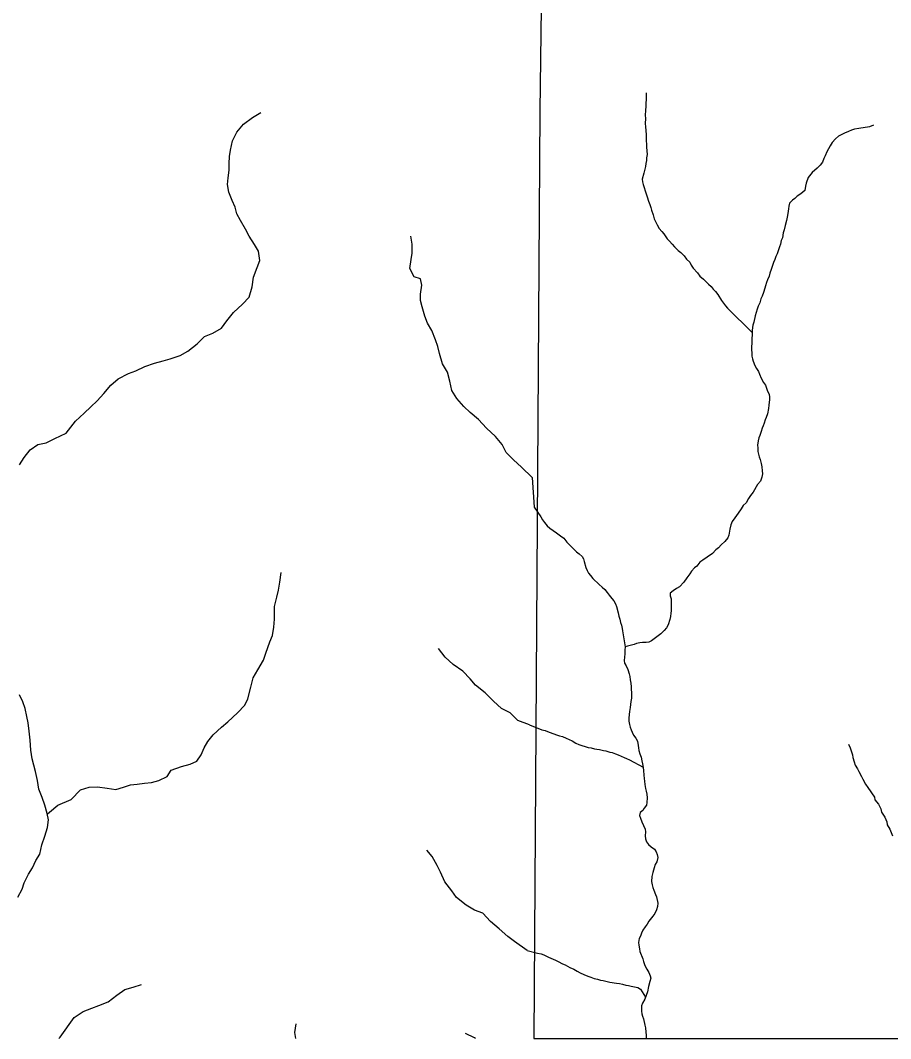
# Model space of a CAD drawing. Extents: x -10 to 158, y 8 to 33.
# Drawn here: x 28.851 to 30.159, y 14.1 to 15.63 of the extents above; entities that cross this region are included whole.
import ezdxf

# ---------------------------------------------------------------- set-up
doc = ezdxf.new("R2010")
doc.units = 0
doc.layers.add('GM_X_Corporation', color=7, linetype='Continuous')
doc.layers.add('GM_X_Minor_River', color=7, linetype='Continuous')

msp = doc.modelspace()

# ---------------------------------------------------------------- linework, layer by layer
at = {"layer": 'GM_X_Corporation'}
msp.add_lwpolyline([(29.6227, 14.1), (31.4, 14.1), (31.4, 20.9), (29.731, 20.9), (29.7244, 20.2649), (29.6982, 19.2496), (29.6981, 19.2461), (29.6974, 19.2018), (29.6957, 19.0991), (29.6992, 18.9556), (29.697, 18.9465), (29.6949, 18.8465), (29.6846, 18.5133), (29.6817, 18.3306), (29.6804, 18.2238), (29.6572, 17.4131), (29.6504, 16.6563), (29.6434, 16.3848), (29.6318, 15.4937)], close=True, dxfattribs=at)
at = {"layer": 'GM_X_Minor_River'}
for points in [[(29.7917, 15.5211), (29.7914, 15.515), (29.7915, 15.5101), (29.7912, 15.5063), (29.7909, 15.5002), (29.7906, 15.4949), (29.79, 15.4869), (29.7904, 15.4828), (29.7902, 15.4744), (29.7906, 15.4703), (29.7911, 15.4638), (29.7916, 15.4582), (29.7918, 15.4483), (29.7922, 15.4442), (29.7923, 15.4392), (29.7928, 15.4339), (29.7929, 15.4282), (29.7922, 15.4233), (29.7919, 15.4191), (29.7912, 15.4149), (29.7905, 15.4104), (29.7891, 15.4043), (29.7881, 15.4001), (29.7856, 15.3913), (29.786, 15.3872), (29.7869, 15.3834), (29.7888, 15.3785), (29.79, 15.3736), (29.7916, 15.3691), (29.7932, 15.3646), (29.7952, 15.3582), (29.7972, 15.3533), (29.7984, 15.3487), (29.7996, 15.3446), (29.802, 15.3378), (29.8036, 15.3318), (29.806, 15.3265), (29.8083, 15.3228), (29.8111, 15.3171), (29.8149, 15.3126), (29.818, 15.3089), (29.8231, 15.3018), (29.8269, 15.2981), (29.8308, 15.2936), (29.8343, 15.2895), (29.8397, 15.2843), (29.8435, 15.2809), (29.8485, 15.2761), (29.8524, 15.2712), (29.857, 15.2664), (29.8593, 15.2619), (29.8624, 15.2577), (29.8686, 15.2503), (29.8721, 15.2454), (29.8775, 15.241), (29.8817, 15.2372), (29.8852, 15.2335), (29.8894, 15.2302), (29.8925, 15.2261), (29.896, 15.2223), (29.8991, 15.2182), (29.9049, 15.2088), (29.908, 15.2051), (29.9107, 15.201), (29.9138, 15.1972), (29.9509, 15.1611)], [(28.92, 15.0097), (28.934, 15.0278), (28.9471, 15.0397), (28.9572, 15.0493), (28.9669, 15.0581), (28.9766, 15.0693), (28.9871, 15.0819), (28.9983, 15.0915), (29.0137, 15.0993), (29.0246, 15.1032), (29.0385, 15.1098), (29.0528, 15.1146), (29.066, 15.1181), (29.0766, 15.1213), (29.0913, 15.1264), (29.1029, 15.1326), (29.1168, 15.1438), (29.128, 15.1549), (29.1404, 15.16), (29.1536, 15.1674), (29.1617, 15.1785), (29.1714, 15.1907), (29.1849, 15.2034), (29.195, 15.2142), (29.1997, 15.2294), (29.2018, 15.2442), (29.2069, 15.2583), (29.2109, 15.2689), (29.2092, 15.2829), (29.2031, 15.2931), (29.195, 15.3055), (29.1895, 15.3161), (29.1822, 15.3292), (29.1768, 15.3394), (29.174, 15.3492), (29.1694, 15.359), (29.1643, 15.3715), (29.1626, 15.3832), (29.1636, 15.3934), (29.165, 15.4048), (29.1649, 15.4147), (29.1655, 15.4253), (29.1669, 15.4348), (29.1701, 15.4489), (29.1764, 15.4618), (29.1868, 15.4741), (29.2, 15.4841), (29.2124, 15.4915)], [(30.1334, 15.4725), (30.127, 15.4701), (30.1112, 15.4676), (30.1048, 15.4663), (30.0999, 15.4647), (30.0958, 15.4631), (30.0894, 15.4604), (30.0804, 15.4557), (30.0759, 15.4518), (30.0711, 15.4464), (30.0681, 15.4414), (30.063, 15.4322), (30.0604, 15.4261), (30.0586, 15.4223), (30.0564, 15.417), (30.0531, 15.4123), (30.0483, 15.4077), (30.0412, 15.4011), (30.0349, 15.3938), (30.032, 15.3854), (30.031, 15.3809), (30.0299, 15.374), (30.024, 15.369), (30.0187, 15.3659), (30.015, 15.3624), (30.0113, 15.3597), (30.0072, 15.3554), (30.0061, 15.3509), (30.0054, 15.3467), (30.0044, 15.3398), (30.0034, 15.3341), (30.0023, 15.3292), (30.0006, 15.3216), (29.9988, 15.3151), (29.9974, 15.3105), (29.9964, 15.3033), (29.9945, 15.2991), (29.9935, 15.2934), (29.9917, 15.2896), (29.9902, 15.285), (29.9885, 15.2789), (29.9863, 15.2751), (29.9848, 15.2705), (29.983, 15.2659), (29.9808, 15.2598), (29.9794, 15.2556), (29.9772, 15.2499), (29.9762, 15.2453), (29.974, 15.24), (29.9725, 15.2362), (29.9711, 15.2312), (29.9697, 15.2274), (29.9679, 15.2209), (29.9661, 15.2156), (29.9639, 15.2114), (29.9625, 15.2057), (29.9599, 15.2003), (29.9585, 15.1961), (29.9553, 15.1858), (29.9535, 15.1763), (29.9521, 15.1718), (29.9511, 15.1645), (29.9508, 15.1585), (29.9502, 15.1509), (29.9503, 15.1448), (29.95, 15.1395), (29.9501, 15.1357), (29.9506, 15.1293), (29.9506, 15.1251), (29.9515, 15.1213), (29.9523, 15.1176), (29.9547, 15.1115), (29.9574, 15.1066), (29.9605, 15.1022), (29.9617, 15.0984), (29.9644, 15.0924), (29.968, 15.086), (29.9711, 15.0819), (29.9735, 15.074), (29.9762, 15.0679), (29.9767, 15.0642), (29.9767, 15.0604), (29.9761, 15.0516), (29.9755, 15.0467), (29.9737, 15.0387), (29.9719, 15.0334), (29.9705, 15.0295), (29.969, 15.0246), (29.9676, 15.0208), (29.9658, 15.017), (29.9643, 15.0124), (29.9622, 15.0063), (29.9611, 15.0025), (29.96, 14.9979), (29.959, 14.9918), (29.9594, 14.9877), (29.9595, 14.982), (29.9616, 14.974), (29.9628, 14.9699), (29.9644, 14.9642), (29.9652, 14.9593)], [(29.6203, 14.9428), (29.6043, 14.9585), (29.5925, 14.9694), (29.5814, 14.9806), (29.5752, 14.9926), (29.5652, 15.0046), (29.5518, 15.017), (29.5395, 15.0301), (29.5273, 15.0409), (29.5177, 15.0495), (29.507, 15.0619), (29.4996, 15.0739), (29.4965, 15.0879), (29.4929, 15.1015), (29.4855, 15.1136), (29.4812, 15.1291), (29.4788, 15.14), (29.4753, 15.1498), (29.4698, 15.1638), (29.4632, 15.1751), (29.4589, 15.1856), (29.455, 15.1992), (29.4526, 15.2091), (29.4525, 15.2185), (29.4546, 15.2318), (29.4526, 15.2417), (29.4431, 15.2446), (29.4365, 15.257), (29.4386, 15.2707), (29.44, 15.2802), (29.4402, 15.2934), (29.4382, 15.3055)], [(28.8498, 14.9621), (28.857, 14.9731), (28.866, 14.9846), (28.8778, 14.9926), (28.8899, 14.9949), (28.9032, 15.0018), (28.92, 15.0097)], [(29.9652, 14.9593), (29.9657, 14.9533), (29.9662, 14.9487), (29.9655, 14.9434), (29.9633, 14.9377), (29.9589, 14.9323), (29.9523, 14.9208), (29.9482, 14.9158), (29.9453, 14.9116), (29.942, 14.9051), (29.9375, 14.9008), (29.9342, 14.8962), (29.9297, 14.8897), (29.9249, 14.8824), (29.9209, 14.877), (29.9187, 14.8721), (29.9173, 14.8656), (29.9159, 14.8565), (29.9141, 14.8523), (29.9097, 14.8469), (29.9045, 14.8419), (29.9004, 14.8376), (29.8963, 14.8345), (29.8914, 14.8288), (29.8832, 14.8233), (29.8769, 14.819), (29.872, 14.8159), (29.8679, 14.8098), (29.8642, 14.8074), (29.8597, 14.8021), (29.8572, 14.7982), (29.8527, 14.7925), (29.8483, 14.7856), (29.8416, 14.7786), (29.8371, 14.7763), (29.8322, 14.7728), (29.8278, 14.7693), (29.8275, 14.7655), (29.829, 14.761), (29.8293, 14.7473), (29.829, 14.7428), (29.8287, 14.739), (29.8284, 14.7344), (29.8273, 14.7295), (29.8248, 14.7218), (29.8219, 14.7172), (29.8185, 14.713), (29.8137, 14.7084), (29.8096, 14.7053), (29.8036, 14.7006), (29.7995, 14.6979), (29.7957, 14.6955), (29.7916, 14.6951), (29.7859, 14.695), (29.7821, 14.6946), (29.7772, 14.6937), (29.7735, 14.6921), (29.7678, 14.6905), (29.7637, 14.6897), (29.7599, 14.6885), (29.7596, 14.6835), (29.7597, 14.6782), (29.7591, 14.6729), (29.7584, 14.668), (29.7592, 14.6642), (29.7615, 14.6601), (29.7639, 14.6544), (29.7659, 14.648), (29.7668, 14.6439), (29.7676, 14.639), (29.7684, 14.634), (29.7689, 14.6284), (29.769, 14.6242), (29.7694, 14.6204), (29.7696, 14.6117), (29.7685, 14.6067), (29.7682, 14.6022), (29.7676, 14.5976), (29.7665, 14.5916), (29.7662, 14.587), (29.7656, 14.5817), (29.7656, 14.5768), (29.7665, 14.5722), (29.7677, 14.5681), (29.7689, 14.5639), (29.7708, 14.5602), (29.7728, 14.5557), (29.7759, 14.5512), (29.7786, 14.547), (29.7795, 14.5406), (29.7803, 14.5368), (29.7808, 14.533), (29.782, 14.5278), (29.784, 14.5229), (29.7852, 14.5176), (29.7861, 14.5127), (29.7869, 14.5074), (29.7874, 14.5028), (29.7879, 14.496), (29.7887, 14.4907), (29.7891, 14.4869)], [(29.6203, 14.9428), (29.6233, 14.8984), (29.6332, 14.8837), (29.6359, 14.8792), (29.639, 14.8755), (29.6429, 14.8706), (29.6467, 14.8669), (29.6517, 14.8636), (29.6571, 14.8599), (29.6628, 14.8555), (29.6678, 14.8518), (29.6724, 14.8458), (29.6774, 14.8409), (29.6824, 14.8357), (29.6871, 14.8316), (29.6909, 14.8283), (29.6955, 14.8246), (29.6975, 14.8208), (29.6983, 14.817), (29.7007, 14.808), (29.7027, 14.8031), (29.705, 14.7993), (29.7081, 14.7956), (29.7116, 14.7915), (29.7212, 14.7822), (29.7254, 14.7785), (29.7293, 14.7747), (29.7332, 14.7703), (29.7362, 14.7665), (29.7401, 14.7613), (29.7432, 14.7576), (29.7456, 14.7534), (29.7471, 14.7493), (29.7496, 14.7395), (29.7504, 14.7349), (29.752, 14.73), (29.7532, 14.7251), (29.7544, 14.721), (29.7553, 14.7164), (29.7561, 14.7127), (29.7599, 14.6885)], [(28.9276, 14.4593), (28.9416, 14.4737), (28.9548, 14.4777), (28.9673, 14.4782), (28.9816, 14.4761), (28.9949, 14.4744), (29.0062, 14.4779), (29.0168, 14.4811), (29.027, 14.4824), (29.0379, 14.4836), (29.0485, 14.4849), (29.0594, 14.4877), (29.0718, 14.4939), (29.0781, 14.5035), (29.0932, 14.509), (29.1064, 14.5126), (29.1166, 14.5169), (29.1229, 14.5264), (29.1277, 14.5367), (29.1332, 14.5466), (29.141, 14.5566), (29.1534, 14.5677), (29.1631, 14.5762), (29.1777, 14.5893), (29.1885, 14.6008), (29.1929, 14.6107), (29.1976, 14.6278), (29.2012, 14.6422), (29.2079, 14.6541), (29.2168, 14.6686), (29.2201, 14.6789), (29.2259, 14.696), (29.23, 14.7059), (29.2321, 14.7181), (29.2334, 14.7302), (29.2332, 14.7492), (29.2368, 14.7632), (29.239, 14.7739), (29.2411, 14.786), (29.2432, 14.8001)], [(29.6163, 14.5713), (29.5988, 14.5779), (29.5873, 14.5895), (29.574, 14.5958), (29.5621, 14.607), (29.5495, 14.6197), (29.5354, 14.6309), (29.5269, 14.6407), (29.5162, 14.6523), (29.5017, 14.6623), (29.4895, 14.6732), (29.4795, 14.6859)], [(28.8474, 14.3123), (28.8542, 14.3244), (28.8572, 14.3339), (28.8636, 14.3472), (28.8697, 14.3568), (28.8746, 14.3674), (28.8807, 14.3769), (28.8837, 14.391), (28.8882, 14.4043), (28.8923, 14.4172), (28.8934, 14.4286), (28.8915, 14.4381), (28.8881, 14.4506), (28.8839, 14.4623), (28.8789, 14.4748), (28.877, 14.4877), (28.8739, 14.5014), (28.8716, 14.5109), (28.869, 14.5203), (28.867, 14.5336), (28.8659, 14.5484), (28.8647, 14.5621), (28.8628, 14.5746), (28.8612, 14.5841), (28.8585, 14.5958), (28.8551, 14.6061), (28.8502, 14.6163)], [(29.6163, 14.5713), (29.6349, 14.5638), (29.6399, 14.5628), (29.646, 14.5606), (29.6528, 14.5581), (29.657, 14.5566), (29.6612, 14.5548), (29.6658, 14.5538), (29.6715, 14.5516), (29.6757, 14.5494), (29.6806, 14.5472), (29.686, 14.5439), (29.6902, 14.5421), (29.6948, 14.5406), (29.7001, 14.5388), (29.7043, 14.5374), (29.7092, 14.5367), (29.7138, 14.5353), (29.7176, 14.535), (29.7214, 14.5343), (29.7274, 14.5329), (29.7312, 14.5322), (29.7369, 14.5304), (29.7407, 14.5297), (29.7453, 14.5279), (29.7495, 14.5264), (29.7541, 14.5242), (29.7583, 14.5224), (29.7621, 14.521), (29.7663, 14.5188), (29.7869, 14.5076)], [(30.0958, 14.5424), (30.0982, 14.5367), (30.1002, 14.5307), (30.1014, 14.5262), (30.1022, 14.5224), (30.1042, 14.516), (30.1058, 14.5107), (30.1089, 14.5055), (30.1113, 14.5013), (30.1152, 14.4938), (30.1172, 14.4897), (30.1211, 14.4825), (30.1246, 14.4773), (30.1347, 14.4627), (30.1351, 14.4589), (30.1409, 14.4522), (30.1444, 14.445), (30.1453, 14.4401), (30.1503, 14.4326), (30.1531, 14.4255), (30.1535, 14.4213), (30.1578, 14.4146), (30.1618, 14.4048)], [(29.7891, 14.4869), (29.7896, 14.482), (29.7905, 14.476), (29.7917, 14.4718), (29.7925, 14.4673), (29.793, 14.462), (29.7927, 14.4548), (29.792, 14.451), (29.7887, 14.4464), (29.7865, 14.4425), (29.7828, 14.4395), (29.7817, 14.4353), (29.7829, 14.4311), (29.7853, 14.4255), (29.7877, 14.4202), (29.79, 14.4146), (29.7905, 14.4108), (29.7902, 14.4047), (29.7907, 14.4002), (29.7922, 14.3956), (29.795, 14.3919), (29.7992, 14.3882), (29.8042, 14.3845), (29.8065, 14.3807), (29.8081, 14.3766), (29.8093, 14.3721), (29.8075, 14.3656), (29.8053, 14.3618), (29.8035, 14.3568), (29.8017, 14.3496), (29.8003, 14.3435), (29.7997, 14.3363), (29.8006, 14.331), (29.8018, 14.3272), (29.803, 14.3231), (29.8057, 14.3167), (29.8073, 14.3129), (29.809, 14.3034), (29.8087, 14.2985), (29.8069, 14.2936), (29.8047, 14.2882), (29.8014, 14.284), (29.7958, 14.2763), (29.7929, 14.2721), (29.7903, 14.2682), (29.7866, 14.2629), (29.7848, 14.2587), (29.7833, 14.2541), (29.7811, 14.2503), (29.7801, 14.2446), (29.7806, 14.2404), (29.7814, 14.2347), (29.7822, 14.231), (29.7866, 14.2197), (29.7874, 14.2159), (29.7894, 14.2099), (29.7925, 14.2042), (29.7956, 14.1993), (29.7976, 14.1945), (29.7988, 14.1907), (29.797, 14.1857), (29.7953, 14.1785), (29.7935, 14.1701), (29.7917, 14.1648), (29.7895, 14.1591), (29.7862, 14.1533), (29.7844, 14.1495), (29.7845, 14.1415), (29.785, 14.1374), (29.7862, 14.1336), (29.7874, 14.1295), (29.7894, 14.1204), (29.7907, 14.1162), (29.7911, 14.1098), (29.7916, 14.1053), (29.7917, 14.1007), (29.7918, 14.1)], [(28.8917, 14.4373), (28.8949, 14.4403), (28.9078, 14.451), (28.9276, 14.4593)], [(29.6127, 14.2323), (29.5938, 14.2458), (29.5835, 14.2536), (29.5709, 14.2648), (29.5575, 14.276), (29.546, 14.2884), (29.5338, 14.2928), (29.5209, 14.3006), (29.5068, 14.3121), (29.4998, 14.3223), (29.4891, 14.3358), (29.4825, 14.3501), (29.4774, 14.3599), (29.4701, 14.3735), (29.462, 14.3832)], [(29.6127, 14.2323), (29.6283, 14.2286), (29.634, 14.2272), (29.6378, 14.2258), (29.6446, 14.2225), (29.6553, 14.2177), (29.6595, 14.2159), (29.666, 14.2122), (29.6698, 14.2108), (29.6771, 14.2071), (29.6828, 14.2046), (29.6878, 14.2016), (29.6924, 14.199), (29.6981, 14.1965), (29.7038, 14.1939), (29.7084, 14.1921), (29.7137, 14.1903), (29.7183, 14.1893), (29.7228, 14.1878), (29.727, 14.1871), (29.7331, 14.1857), (29.7369, 14.185), (29.7471, 14.1833), (29.7513, 14.183), (29.7562, 14.1816), (29.7612, 14.1805), (29.765, 14.1799), (29.7691, 14.1788), (29.7741, 14.1777), (29.779, 14.1767), (29.7832, 14.1741), (29.7907, 14.1622)], [(28.9321, 14.1319), (28.9457, 14.1406), (28.9585, 14.146), (28.969, 14.1496), (28.983, 14.1551), (28.9964, 14.1651), (29.0081, 14.1736), (29.0209, 14.1775), (29.0333, 14.1811)], [(28.9093, 14.1), (28.9112, 14.1022), (28.9321, 14.1319)], [(29.265, 14.1), (29.2638, 14.1093), (29.2659, 14.1222)], [(29.535, 14.1), (29.5336, 14.101), (29.5199, 14.1076)]]:
    msp.add_lwpolyline(points, dxfattribs=at)

doc.saveas('drawing.dxf')
